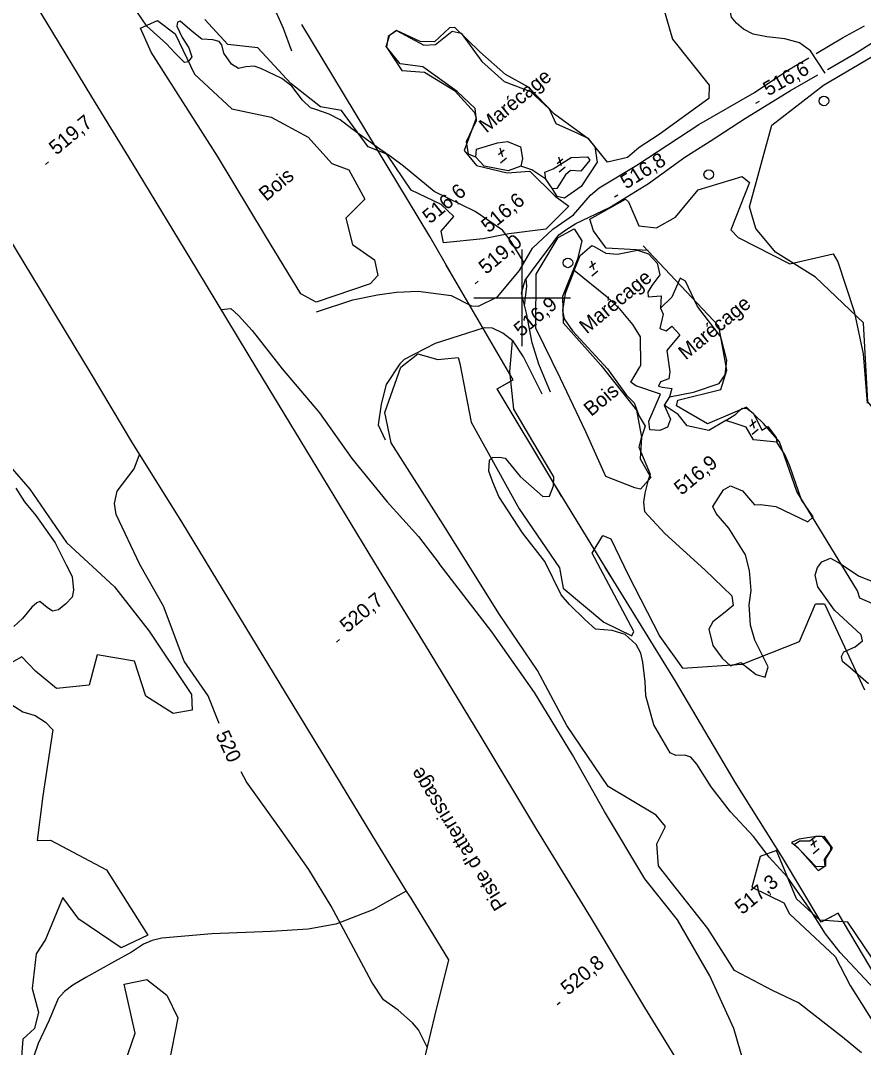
# Model space of a CAD drawing. Extents: x 347059 to 352153, y 6073752 to 6078601.
# Drawn here: x 349344 to 349606.1, y 6075066.9 to 6075386.2 of the extents above; entities that cross this region are included whole.
import ezdxf

# ---------------------------------------------------------------- set-up
doc = ezdxf.new("R2010")
doc.units = 0
for name, color, linetype in [('Level 1', 7, 'Continuous'), ('Level 19', 7, 'Continuous'), ('Level 2', 7, 'Continuous'), ('Level 22', 7, 'Continuous'), ('Level 25', 7, 'Continuous'), ('Level 3', 7, 'Continuous'), ('Level 36', 7, 'Continuous'), ('Level 37', 7, 'Continuous'), ('Level 4', 7, 'Continuous'), ('Level 44', 7, 'Continuous'), ('Level 61', 7, 'Continuous'), ('Level 7', 7, 'Continuous')]:
    doc.layers.add(name, color=color, linetype=linetype)

msp = doc.modelspace()

# ---------------------------------------------------------------- linework, layer by layer
at = {"layer": 'Level 1'}
for points in [[(349406.39, 6075296.34), (349409.35, 6075296.72), (349411.77, 6075294.53), (349416, 6075289.8), (349425.4, 6075277.96), (349436.92, 6075264.28), (349447, 6075250), (349458.05, 6075236.52), (349467.72, 6075225.79), (349474.22, 6075217.44)], [(349405.79, 6075167.62), (349402.31, 6075176.21), (349394.85, 6075187.01), (349388.45, 6075204.17), (349381.12, 6075217.13), (349373.78, 6075232.62), (349373.2, 6075236.03), (349374.04, 6075239.87), (349379.34, 6075246.81), (349380.97, 6075251.27)], [(349604.03, 6074971.68), (349603.49, 6074974.84), (349597.09, 6074991.67), (349588.58, 6075011.64), (349579.1, 6075034.21), (349572.04, 6075051.31), (349565.85, 6075072.85), (349558.38, 6075089.2), (349548.3, 6075106.62), (349538.13, 6075119.3), (349525.55, 6075140.33), (349515.69, 6075157.94), (349503.8, 6075177.26), (349490.58, 6075196.11), (349474.22, 6075217.44)], [(349470.4, 6075067), (349467.72, 6075072.36), (349465.89, 6075074.6), (349461.43, 6075078.55), (349456.91, 6075081.77), (349453.19, 6075087.19), (349447.59, 6075097.91), (349440.64, 6075110.9), (349433.66, 6075122.28), (349425.08, 6075134.44), (349414.26, 6075149.5), (349412.64, 6075152.61)]]:
    msp.add_lwpolyline(points, dxfattribs=at)
at = {"layer": 'Level 19'}
for points in [[(349591.43, 6075375.97), (349599.56, 6075380.85), (349606.39, 6075384.55)], [(349594.93, 6075371.03), (349603.3, 6075375.88), (349609.48, 6075379.65)], [(349436.08, 6075295.67), (349447.33, 6075299.38), (349454.95, 6075300.92), (349460.87, 6075301.8), (349467.64, 6075302.02), (349477.91, 6075300.76), (349484.22, 6075297.54), (349486.44, 6075297.42), (349492.36, 6075300.28), (349499.14, 6075308.46), (349503.18, 6075315.39), (349509.53, 6075321.37), (349516, 6075325.77), (349521.22, 6075331.86), (349523.97, 6075334.19), (349535.69, 6075341.19), (349554.91, 6075353.91), (349572.25, 6075363.81), (349582.63, 6075370.82), (349589.1, 6075374.6)], [(349508.79, 6075270.69), (349505.16, 6075279.39), (349503.08, 6075286.04), (349501.3, 6075295.23), (349499.77, 6075301.43), (349500.89, 6075305.51), (349504.04, 6075309.71), (349508.22, 6075315.22), (349511.42, 6075319.54), (349513.84, 6075321.35), (349516.63, 6075323.09), (349527.19, 6075328.12), (349539.28, 6075335.58), (349550.57, 6075343.74), (349558.41, 6075348.68), (349569.46, 6075355.87), (349583.38, 6075364.42), (349591.97, 6075369.3)], [(349506.18, 6075270.02), (349500.45, 6075281.68), (349497.19, 6075286.49), (349493.98, 6075289), (349490.73, 6075290.53), (349488.15, 6075290.64), (349480.37, 6075288.2), (349472.97, 6075285.76), (349463.26, 6075280.84), (349461.96, 6075279.51), (349457.72, 6075273.02), (349456.1, 6075266.92), (349455.2, 6075260.51), (349457.4, 6075255.81)]]:
    msp.add_lwpolyline(points, dxfattribs=at)
at = {"layer": 'Level 2'}
for points in [[(349397.25, 6075374.89), (349396.16, 6075373.32), (349394.99, 6075373.15), (349392.04, 6075376.11), (349389.44, 6075378.97), (349383.27, 6075384.42), (349380.18, 6075388.99)], [(349500.57, 6075310.92), (349496.54, 6075317.47), (349493.91, 6075320.99), (349485.37, 6075326.78), (349472.62, 6075333), (349463.05, 6075340.93), (349459.03, 6075343.91), (349455.69, 6075346.19), (349447.02, 6075352.56), (349443.35, 6075355.37), (349439.97, 6075357.06), (349435.85, 6075358.53), (349434.14, 6075359.09), (349431.67, 6075361.45), (349428.39, 6075365.83), (349425.27, 6075368.16), (349418.71, 6075371.33), (349416.64, 6075371.99), (349414.08, 6075371.81), (349411.79, 6075371.32), (349409.55, 6075372.65), (349407.24, 6075376.03), (349406.64, 6075378.69), (349405.72, 6075379.65), (349403.83, 6075380.19), (349400.39, 6075380.38), (349397.38, 6075382.77), (349393.66, 6075386.03), (349392.84, 6075385.74), (349392.57, 6075384.47), (349394.31, 6075380.89), (349396.38, 6075377.72), (349397.25, 6075374.89)], [(349500.73, 6075297.53), (349501.44, 6075303.63), (349501.18, 6075305.89)], [(349540.88, 6075167.25), (349538.45, 6075176.29), (349538.21, 6075180.64), (349537.53, 6075186.67), (349536.91, 6075189.49), (349535.45, 6075192.22), (349531.98, 6075195.3), (349527.94, 6075196.61), (349522.84, 6075196.94), (349519.55, 6075199.87), (349514.66, 6075204.64), (349512.16, 6075207.63), (349506.99, 6075217.96), (349500.13, 6075226.88), (349492.74, 6075238.17), (349490.9, 6075242.72), (349489.58, 6075246.1), (349489.86, 6075249.47), (349490.75, 6075250.3), (349492.9, 6075250.44), (349494.68, 6075250.11), (349499.35, 6075244.44), (349506.43, 6075238.22), (349508.46, 6075238.33), (349509.76, 6075241.56), (349509.87, 6075244.32), (349503.35, 6075255.37), (349497.4, 6075265.38), (349496.2, 6075277.04), (349496.97, 6075286.66)], [(349342.5, 6075240.86), (349345.28, 6075236.59), (349348.79, 6075232.27), (349354.8, 6075223.84), (349358.21, 6075216.98), (349360.01, 6075213.36), (349360.47, 6075209.11), (349360.03, 6075206.96), (349358.08, 6075204.84), (349355.77, 6075202.97), (349353.92, 6075202.59), (349352.25, 6075203.72), (349349.96, 6075205.56), (349349.07, 6075205.18), (349347.52, 6075203.84), (349344.6, 6075200.33), (349341.88, 6075197.83)], [(349607.7, 6075179.99), (349602.02, 6075184.9), (349599.65, 6075186.93), (349599.33, 6075188.48), (349599.99, 6075189.95), (349603.49, 6075191.53), (349605.79, 6075193.39), (349605.37, 6075195.24), (349597.09, 6075202.91), (349591.93, 6075210.1), (349591.1, 6075213.81), (349591.83, 6075216.18), (349593.17, 6075217.91), (349595.82, 6075219.08), (349598.92, 6075217.44), (349604.54, 6075213.59), (349611.51, 6075210.74)], [(349625.22, 6075063.2), (349620.06, 6075071.08), (349613.85, 6075079.21), (349609.57, 6075085.05), (349598.9, 6075096.46), (349594.28, 6075102.25), (349592.06, 6075105.89), (349589.24, 6075110.25), (349582.49, 6075119.85), (349576.81, 6075126.11), (349571.94, 6075132.46), (349564.78, 6075140.21), (349558.8, 6075147.91), (349554.28, 6075155.02), (349552.41, 6075157.16), (349550.62, 6075157.77), (349547.78, 6075157.66), (349546.05, 6075158.55), (349540.88, 6075167.25)]]:
    msp.add_lwpolyline(points, dxfattribs=at)
at = {"layer": 'Level 22'}
for points in [[(349422.24, 6075391.54), (349425.64, 6075383.85), (349428.31, 6075376.77)], [(349463.96, 6075115.56), (349453.6, 6075109.67), (349442.09, 6075105.27), (349433.45, 6075103.75), (349421.94, 6075102.98), (349403.48, 6075102.28), (349387.89, 6075100.89), (349384.88, 6075100.17), (349382.21, 6075099.05), (349378.55, 6075096.58), (349373.26, 6075093.63), (349364.35, 6075088.7), (349360.29, 6075086.26), (349357.62, 6075084.32), (349355.71, 6075082.1), (349352.94, 6075075.37), (349349.47, 6075068.12), (349346.48, 6075059.39)]]:
    msp.add_lwpolyline(points, dxfattribs=at)
at = {"layer": 'Level 25'}
for points in [[(349554.23, 6075053.21), (349538.16, 6075079.35), (349521.5, 6075107.01), (349504.56, 6075134.66), (349486.92, 6075164.05), (349469.94, 6075191.95), (349455.63, 6075215.23), (349434.44, 6075249.99), (349417.82, 6075277.49), (349398.78, 6075308.89), (349378.79, 6075341.9), (349366.14, 6075362.44), (349352, 6075385.86), (349336.82, 6075410.53), (349323.11, 6075433.09), (349310.8, 6075453.25), (349285.7, 6075494.6), (349261.79, 6075533.79), (349256.47, 6075542.51), (349232.54, 6075581.74), (349212.63, 6075614.5), (349192.25, 6075648.36)], [(349315.26, 6075359.35), (349330.66, 6075334.49), (349350.11, 6075302.45), (349365.7, 6075276.73), (349378.86, 6075254.66), (349394.02, 6075230.3), (349408.72, 6075206.12), (349426.04, 6075177.6), (349441.28, 6075152.62), (349453.47, 6075132.64), (349463.96, 6075115.56), (349465.34, 6075113.32), (349477.05, 6075094.13), (349472.68, 6075076.62), (349469.3, 6075062.36)]]:
    msp.add_lwpolyline(points, dxfattribs=at)
at = {"layer": 'Level 3'}
for p, q in [((349572.7, 6075360.54), (349573.75, 6075361.12)), ((349493.04, 6075346.66), (349493.87, 6075343.91)), ((349492.58, 6075344.53), (349494.39, 6075346.02)), ((349493.3, 6075342.01), (349495.15, 6075343.54)), ((349510.82, 6075341.71), (349512.63, 6075343.2)), ((349511.28, 6075343.84), (349512.11, 6075341.09)), ((349351.79, 6075341.47), (349352.71, 6075342.24)), ((349511.54, 6075339.19), (349513.39, 6075340.72)), ((349528.67, 6075331.39), (349529.69, 6075332.03)), ((349521.43, 6075311.52), (349522.26, 6075308.77)), ((349520.97, 6075309.39), (349522.78, 6075310.88)), ((349521.69, 6075306.87), (349523.54, 6075308.4)), ((349485.41, 6075304.39), (349486.33, 6075305.16)), ((349570.8, 6075260.13), (349572.61, 6075261.62)), ((349571.26, 6075262.26), (349572.09, 6075259.51)), ((349571.52, 6075257.61), (349573.37, 6075259.14)), ((349442.25, 6075192.94), (349443.17, 6075193.71)), ((349589.73, 6075129.79), (349591.54, 6075131.28)), ((349590.19, 6075131.92), (349591.02, 6075129.17)), ((349590.45, 6075127.27), (349592.3, 6075128.8)), ((349510.92, 6075080.23), (349511.84, 6075081))]:
    msp.add_line(p, q, dxfattribs=at)
at = {"layer": 'Level 36'}
for centre in [(349593.82, 6075361.22), (349558.03, 6075338.33), (349514.21, 6075310.86)]:
    msp.add_circle(centre, 1.5, dxfattribs=at)
at = {"layer": 'Level 37'}
for points in [[(349831.31, 6074714.31), (349812.61, 6074745.27), (349809.11, 6074751.23), (349749.75, 6074859.9), (349724.27, 6074900.83), (349698.65, 6074944.47), (349688.46, 6074960.35), (349667.84, 6074994.28), (349654.77, 6075015.26), (349644.24, 6075033.23), (349636.23, 6075046.12), (349615.69, 6075079.37), (349598.23, 6075108.69), (349592.96, 6075105.91), (349580.98, 6075125.99), (349566.24, 6075149.37), (349547.65, 6075180.79), (349528.46, 6075211.86), (349509.81, 6075242.39), (349492.18, 6075271.71), (349497.22, 6075274.53), (349477.61, 6075308.05), (349471.31, 6075319.03), (349431.44, 6075385.01)], [(349471.41, 6075318.86), (349471.31, 6075319.03), (349468.31, 6075323.99)], [(349479.4, 6075304.99), (349477.61, 6075308.05), (349476.39, 6075310.18)], [(349492.65, 6075270.92), (349492.18, 6075271.71), (349496.61, 6075274.18)], [(349512.27, 6075238.37), (349509.81, 6075242.39), (349509.15, 6075243.5)], [(349528.95, 6075211.07), (349528.46, 6075211.86), (349525.82, 6075216.18)], [(349567.26, 6075147.76), (349566.24, 6075149.37), (349564.16, 6075152.89)], [(349597.29, 6075108.19), (349592.96, 6075105.91), (349592.39, 6075106.87)]]:
    msp.add_lwpolyline(points, dxfattribs=at)
at = {"layer": 'Level 4'}
for points in [[(349594.24, 6075369.86), (349589.64, 6075376.77), (349586.26, 6075379.28), (349581.62, 6075380.5), (349576.02, 6075381.13), (349571.84, 6075381.97), (349568.83, 6075383.5), (349566.6, 6075385.37), (349565.07, 6075387.3), (349564.71, 6075389.37), (349562.69, 6075395.27), (349561.56, 6075398.92), (349561.2, 6075404.37), (349561.6, 6075406.71), (349562.43, 6075409.1), (349563.1, 6075412.74)], [(349485.74, 6075346.25), (349492.27, 6075348.23), (349495.44, 6075348.61), (349499.42, 6075346.92), (349500.11, 6075343.36), (349499.58, 6075340.92), (349495.66, 6075339.44), (349488.19, 6075340.95), (349485.54, 6075343.77), (349485.74, 6075346.25)], [(349507.02, 6075339.08), (349509.66, 6075340.08), (349515.23, 6075343.57), (349520.29, 6075343.86), (349521.03, 6075342.8), (349518.26, 6075339.39), (349515.06, 6075339.59), (349513.46, 6075338.24), (349510.8, 6075334), (349509.38, 6075333.87), (349507.33, 6075336.89), (349507.02, 6075339.08)], [(349526.42, 6075300.19), (349516.16, 6075308.5), (349518.03, 6075313.15), (349521.6, 6075316.31), (349522.63, 6075315.8), (349526.01, 6075313.92), (349529.61, 6075313.6), (349535.89, 6075314.77), (349539.26, 6075313.64), (349541.98, 6075310.73), (349542.83, 6075307.17), (349540.32, 6075303.83), (349539.07, 6075301.7), (349539.2, 6075300.28), (349543.18, 6075300.58), (349543.02, 6075296.78), (349543.85, 6075294.88), (349542.81, 6075290.49), (349544.81, 6075289.73), (349546.5, 6075291.16), (349549.06, 6075288.44), (349544.95, 6075283.59), (349545.95, 6075276.95), (349545.6, 6075274.82), (349543.05, 6075273.89), (349542.36, 6075272.55), (349543.65, 6075272.26), (349546.58, 6075271.83), (349545.78, 6075269.17), (349544.16, 6075266.58), (349546.1, 6075262.27), (349545.15, 6075259.79), (349542.84, 6075258.75), (349539.64, 6075258.96), (349539.38, 6075261.63), (349542.97, 6075270.01), (349535.37, 6075272.6), (349533.74, 6075273.82), (349536.51, 6075278.3), (349536.91, 6075279.09), (349536.83, 6075287.88), (349534.43, 6075291.67), (349530.24, 6075296.69), (349526.42, 6075300.19)], [(349563.35, 6075261.88), (349566.39, 6075263.84), (349568.45, 6075265.72), (349569.92, 6075265.59), (349571.85, 6075264.17), (349573.2, 6075261.65), (349574.52, 6075258.8), (349576.43, 6075259.95), (349578.94, 6075256.58), (349579.14, 6075255.07), (349571.88, 6075255.81), (349569.66, 6075259.73), (349566.23, 6075260.95), (349563.35, 6075261.88)], [(349586.22, 6075131.16), (349589.41, 6075131.12), (349591.34, 6075132.6), (349593.15, 6075132.6), (349595.82, 6075129.4), (349595.89, 6075128.24), (349593.92, 6075125.38), (349594.06, 6075123.22), (349591.43, 6075123.13), (349586.69, 6075128.07), (349584.57, 6075130.07), (349586.22, 6075131.16)]]:
    msp.add_lwpolyline(points, dxfattribs=at)
at = {"layer": 'Level 44'}
for points in [[(349541.34, 6075399.04), (349546.69, 6075380.41), (349558.09, 6075366.15), (349558.07, 6075361.99), (349542.61, 6075350.77), (349536.33, 6075346.69), (349532.72, 6075343.64)], [(349452.7, 6075304.38), (349435.91, 6075298.6), (349431.11, 6075301.27), (349420.15, 6075319.25), (349405.2, 6075344.01), (349384.65, 6075376.37), (349381.29, 6075383.83), (349386.61, 6075386.18), (349392.05, 6075382.02), (349398.13, 6075369.48), (349409.72, 6075358.7), (349421.97, 6075356.18), (349433.41, 6075349.9), (349440.82, 6075341.76), (349446.1, 6075339.78), (349451.03, 6075330.62), (349445.19, 6075324.76), (349447.23, 6075316.53), (349454.09, 6075311.76), (349455.09, 6075306.94), (349452.7, 6075304.38)], [(349532.72, 6075343.64), (349526.5, 6075342.21), (349520.82, 6075349.21), (349510.01, 6075357.09), (349501.97, 6075365.48), (349494.79, 6075369.38), (349486.79, 6075376.43), (349479.08, 6075384.05), (349477.34, 6075383.96), (349472.68, 6075379.55), (349468.31, 6075379.7), (349460.91, 6075383.12), (349458.27, 6075381.2), (349457.83, 6075377.9), (349462.61, 6075370.72), (349469.58, 6075370.17), (349478.93, 6075364.41), (349485.21, 6075357.6), (349485.64, 6075355.81), (349482, 6075345.83), (349485.74, 6075341.17), (349495.37, 6075338.88), (349502.34, 6075339.41), (349510.26, 6075331.55), (349514.55, 6075328.45), (349507.35, 6075321.3), (349495.86, 6075319.85), (349487.91, 6075318.33), (349475.53, 6075317.04), (349474.85, 6075320.75), (349478.77, 6075325.29), (349474.79, 6075328.97), (349465.44, 6075333.47), (349457.88, 6075344.7), (349452.13, 6075346.89), (349443.83, 6075358.28), (349437.32, 6075359.37), (349428.09, 6075366.61), (349417.77, 6075377.7), (349408.44, 6075378.71), (349401.31, 6075386.52)], [(349539.17, 6075314.73), (349526.1, 6075315.45), (349522.17, 6075320.86), (349521.01, 6075324.46), (349532.17, 6075330.68), (349533.01, 6075329.85), (349536.28, 6075322.39), (349541.72, 6075321.76), (349547.69, 6075325.12), (349554.74, 6075333.53), (349568.36, 6075337.69), (349570.67, 6075335.82), (349564.89, 6075321.15), (349567.16, 6075318.79), (349583.25, 6075310.53), (349596.68, 6075313.63), (349598.12, 6075311.18), (349603.21, 6075295.79), (349606.02, 6075282.62), (349607.23, 6075267.19)], [(349535.04, 6075240.88), (349526.05, 6075244.41), (349519.74, 6075258.3), (349511.92, 6075274.9), (349504.27, 6075290.58), (349504.36, 6075307.32), (349511.16, 6075318.73), (349516.17, 6075321.43), (349518.5, 6075317.74), (349517.19, 6075312.05), (349512.51, 6075300.44), (349512.72, 6075292.21), (349524.46, 6075279.05), (349535.53, 6075265.05), (349537.12, 6075256.63), (349536.71, 6075249.89), (349540.01, 6075244.13), (349536.74, 6075240.46), (349535.04, 6075240.88)], [(349615.46, 6075202.09), (349605.03, 6075206.66), (349604.23, 6075208.87), (349585.39, 6075239.79), (349580.06, 6075255.24), (349575.04, 6075260.9), (349569.72, 6075266.01), (349565.37, 6075264.17), (349557.6, 6075260.81), (349547.96, 6075266.4), (349548.44, 6075268.18), (349561.8, 6075271.53), (349563.63, 6075277.49), (349561.1, 6075291.23), (349537.61, 6075316.15)], [(349513.84, 6075167.04), (349504.79, 6075184.14), (349492.96, 6075201.51), (349475.37, 6075229.55), (349459.24, 6075254.95), (349457.3, 6075264.3), (349462.26, 6075278.41), (349467.54, 6075282.57), (349473.73, 6075280.77), (349480.12, 6075281.44), (349480.62, 6075279.57), (349484.11, 6075261.3), (349499.04, 6075234.41), (349511.55, 6075216.02), (349512.74, 6075209.73), (349525.4, 6075199.1), (349534.07, 6075194.86), (349534.68, 6075196.29), (349521.71, 6075220.65), (349525.05, 6075226.05), (349527.51, 6075225.08), (349532.97, 6075213.86), (349542.76, 6075194.74), (349549.8, 6075184.88), (349568.37, 6075186.11), (349586.21, 6075193.09), (349591.16, 6075204.86), (349594.03, 6075204.85), (349606.4, 6075178.1)], [(349334.54, 6075254.62), (349346.84, 6075240.52), (349358.26, 6075223.87), (349373.27, 6075210.14), (349383.99, 6075196.32), (349397.17, 6075176.68), (349397.34, 6075171.81), (349391.43, 6075170.77), (349382.99, 6075176.14), (349379.44, 6075187.01), (349367.84, 6075188.95), (349365.34, 6075179.52), (349355.14, 6075178.52), (349348.68, 6075183.89), (349344.43, 6075188.4), (349339.18, 6075185.48)], [(349336.87, 6075176.2), (349344.69, 6075171.22), (349348.54, 6075170.15), (349351.76, 6075168.03), (349354.02, 6075165.69), (349350.96, 6075145.13), (349349.17, 6075131.28), (349353.28, 6075131.35), (349370.76, 6075122.16), (349383.55, 6075101.8), (349375.27, 6075097.85), (349362.13, 6075106.81), (349357.18, 6075113.58), (349351.77, 6075100.5), (349348.87, 6075096.08), (349347.59, 6075085.28), (349349.61, 6075077.88), (349348.3, 6075072.83), (349344.76, 6075069.53), (349343.51, 6075053.17)], [(349605.52, 6075065.26), (349599.65, 6075070.11), (349585.87, 6075080.83), (349577.86, 6075084.66), (349566.05, 6075090.86), (349557.68, 6075103.9), (349546.47, 6075118.19), (349542.41, 6075123.4), (349541.84, 6075130.18), (349544.52, 6075135.61), (349541.7, 6075139.15), (349526.73, 6075148.04), (349513.84, 6075167.04)], [(349585.57, 6075129.19), (349592.07, 6075121.96), (349594.41, 6075123.48), (349594.43, 6075125.61), (349596.52, 6075128.88), (349594.05, 6075132.55), (349590.84, 6075132.43), (349586.03, 6075131.7), (349583.73, 6075130.67), (349585.57, 6075129.19)], [(349630.51, 6075063.75), (349622.28, 6075076.29), (349612.96, 6075083.84), (349611.22, 6075091.13), (349601.28, 6075105.88), (349592.5, 6075106.5), (349585.29, 6075113.13), (349579.05, 6075128.15), (349573.98, 6075126.3), (349571.44, 6075116.75), (349581.33, 6075111.93), (349583.17, 6075108.48), (349597.31, 6075095.16), (349601.94, 6075086.22), (349611.36, 6075071.38), (349610.76, 6075062.58)], [(349391.76, 6075056.25), (349396.75, 6075042.13), (349380.42, 6075028.82), (349373.68, 6075026.47), (349366.45, 6075035.37), (349361.19, 6075049.27), (349362.07, 6075056.07), (349371.67, 6075053.1), (349376.52, 6075062.34), (349379.63, 6075071.34), (349376.21, 6075086.65), (349383.29, 6075088.08), (349389.53, 6075083.18), (349392.89, 6075076.15), (349390.16, 6075061.88), (349391.76, 6075056.25)]]:
    msp.add_lwpolyline(points, dxfattribs=at)
at = {"layer": 'Level 61'}
for p, q in [((349500, 6075285), (349500, 6075315)), ((349485, 6075300), (349515, 6075300))]:
    msp.add_line(p, q, dxfattribs=at)
at = {"layer": 'Level 7'}
for points in [[(349791.27, 6075063.8), (349789.37, 6075094.97), (349781.47, 6075110.61), (349756.2, 6075133.07), (349737.24, 6075153.35), (349720.6, 6075168.66), (349717.82, 6075172.37), (349694.61, 6075206.44), (349670.09, 6075226.15), (349635.36, 6075249.78), (349613.59, 6075260.35), (349607.48, 6075267.69), (349606.14, 6075292.17), (349591.24, 6075306.46), (349578.73, 6075314.23), (349572.6, 6075321.59), (349570.7, 6075328.24), (349577.66, 6075353.71), (349593.72, 6075366.06), (349625.18, 6075384.67), (349661.73, 6075408.49), (349693.55, 6075425.26), (349701.1, 6075426.73), (349706.34, 6075424.42)], [(349606.14, 6075292.17), (349591.24, 6075306.46), (349578.73, 6075314.23), (349572.6, 6075321.59), (349570.7, 6075328.24), (349577.66, 6075353.71), (349593.72, 6075366.06), (349625.18, 6075384.67)], [(349485.54, 6075343.77), (349483.3, 6075344.64), (349482.72, 6075348.6), (349485.75, 6075355.15), (349485.39, 6075358.84), (349479.8, 6075364.09), (349469.13, 6075371.81), (349462.1, 6075372.78), (349457.67, 6075378.1), (349458.88, 6075381.74), (349460.89, 6075383.14), (349469.44, 6075378.53), (349473.01, 6075378.79), (349478.23, 6075382.89), (349480.99, 6075382.31), (349487.44, 6075373.48), (349494.44, 6075367.26), (349502.6, 6075364.19), (349508.34, 6075358.75), (349510.44, 6075354.24), (349517.2, 6075351.21), (349520.45, 6075349.67), (349522.61, 6075346.89), (349523.36, 6075342.17), (349518.35, 6075334.56), (349513.18, 6075330.95), (349510.92, 6075331.49), (349509.38, 6075333.87)], [(349507.33, 6075336.89), (349502.95, 6075339.78), (349499.58, 6075340.92)], [(349516.16, 6075308.5), (349513.34, 6075301.37), (349512.48, 6075296.05), (349513.09, 6075293.51), (349515.65, 6075289.71), (349526.52, 6075277.95), (349532.35, 6075269.88), (349534.77, 6075267.34), (349536.39, 6075263.22), (349538.26, 6075260.07), (349536.94, 6075256.05), (349536.31, 6075253.54), (349539.8, 6075245.2), (349539.11, 6075242.94), (349538.14, 6075239.22), (349537.74, 6075236.44), (349538.07, 6075233.52), (349544.32, 6075226.76), (349556.83, 6075215.38), (349565.19, 6075207.37), (349565.59, 6075204.36), (349563.11, 6075202.27), (349559.32, 6075199.22), (349558.05, 6075196.94), (349559.26, 6075191.88), (349562.13, 6075187.91), (349564.8, 6075185.61), (349568.01, 6075186.64), (349572.78, 6075182.92), (349575.5, 6075182.01), (349576.52, 6075185.31), (349572.3, 6075193.6), (349570.98, 6075198.26), (349570.61, 6075204.49), (349571.24, 6075208.97), (349570.71, 6075215.22), (349569.39, 6075220.05), (349564.27, 6075228.36), (349560.3, 6075232.93), (349559.25, 6075235.09), (349562.58, 6075240.34), (349564.74, 6075241.55), (349568.47, 6075239.98), (349572.28, 6075235.58), (349574.11, 6075235.75), (349578.9, 6075235.07), (349588.77, 6075230.3), (349590.46, 6075231.88), (349586.81, 6075237.17), (349583.19, 6075247.67), (349581.69, 6075251.28), (349579.14, 6075255.07)], [(349545.78, 6075269.17), (349553.31, 6075270.65), (349561.2, 6075273.34), (349563.16, 6075276.06), (349563.63, 6075280.57), (349561.78, 6075287.87), (349554.51, 6075297.32), (349550.73, 6075305.13), (349549.16, 6075306.1), (349546.52, 6075300.2), (349543.02, 6075296.78)], [(349563.35, 6075261.88), (349558.06, 6075258.79), (349551.27, 6075260.23), (349548.53, 6075263.71), (349544.16, 6075266.58)]]:
    msp.add_lwpolyline(points, dxfattribs=at)

# ---------------------------------------------------------------- texts
at = {"layer": 'Level 1'}
msp.add_text('520', height=4.5, rotation=294.9474, dxfattribs=at).set_placement((349404.53, 6075164.18))
at = {"layer": 'Level 25'}
msp.add_text("Piste d'atterrissage", height=4.5, rotation=121.7651, dxfattribs=at).set_placement((349495.43, 6075111.24))
at = {"layer": 'Level 3'}
for s, rotation, p in [('516,6', 29.104, (349576.5, 6075362.59)), ('519,7', 39.62, (349355.15, 6075344.18)), ('516,8', 32.0806, (349532.36, 6075333.64)), ('  516,6', 39.57, (349468.73, 6075320.68)), ('  516,6', 39.57, (349486.97, 6075317.86)), ('519,0', 39.62, (349488.77, 6075307.1)), ('  516,9', 39.57, (349497.12, 6075285.55)), ('  516,9', 39.57, (349546.95, 6075236.29)), ('520,7', 39.62, (349445.61, 6075195.66)), ('  517,3', 39.57, (349565.84, 6075105.92)), ('520,8', 39.62, (349514.28, 6075082.94))]:
    msp.add_text(s, height=4.5, rotation=rotation, dxfattribs=at).set_placement(p)
at = {"layer": 'Level 44'}
for p in [(349420.39, 6075329.82), (349521.45, 6075262.93)]:
    msp.add_text('Bois', height=4.5, rotation=39.568, dxfattribs=at).set_placement(p)
at = {"layer": 'Level 7'}
for p in [(349488.87, 6075351.04), (349520.08, 6075288.57), (349550.86, 6075280.48)]:
    msp.add_text('Marécage', height=4.5, rotation=39.568, dxfattribs=at).set_placement(p)

doc.saveas('drawing.dxf')
